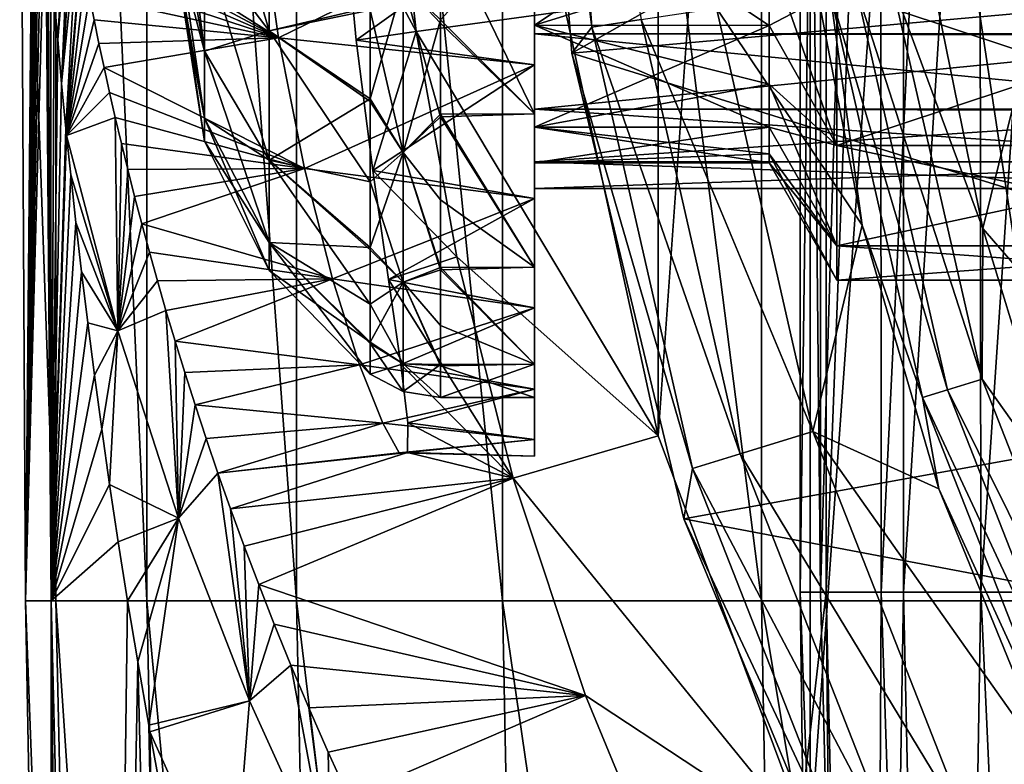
# Model space of a CAD drawing. Header units: metres. Extents: x -62 to 150, y -92 to 92.
# Tile 299 of 656: x -15 to -11, y -5 to -2. Entities that reach past the tile are written whole.
import ezdxf

# ---------------------------------------------------------------- set-up
doc = ezdxf.new("R2010")
doc.units = ezdxf.units.M
doc.layers.add('solid_500615', color=7, linetype='CONTINUOUS')

msp = doc.modelspace()

# ---------------------------------------------------------------- linework, layer by layer
at = {"layer": 'solid_500615'}
for points in [[(-11.825717, -5.398914, -33), (-11.825717, 5.398914, -33), (-10.935655, 7.029237, -33)], [(-10.935655, -7.029237, -33), (-11.825717, -5.398914, -33), (-10.935655, 7.029237, -33)], [(-12.473087, -3.662042, -33), (-12.473087, 3.662042, -33), (-11.825717, 5.398914, -33)], [(-11.825717, -5.398914, -33), (-12.473087, -3.662042, -33), (-11.825717, 5.398914, -33)], [(-15.167284, -4.365465), (-15.192, 0), (-15.061986, 4.287669, -1.791527)], [(-15.037526, -4.365465, 1.979728), (-15.168158, 4.287668), (-15.192, 0)], [(-15.038392, 4.287668, 1.979842), (-15.168158, 4.287668), (-15.037526, -4.365465, 1.979728)], [(-15.12563, 0.152616, -1.418181), (-15.167284, -4.365465), (-15.061986, 4.287669, -1.791527)], [(-15.038392, 4.287668, 1.979842), (-15.037526, -4.365465, 1.979728), (-14.650472, -4.365465, 3.925582)], [(-14.651315, 4.287668, 3.925808), (-15.038392, 4.287668, 1.979842), (-14.650472, -4.365465, 3.925582)], [(-14.651315, 4.287668, 3.925808), (-14.650472, -4.365465, 3.925582), (-14.012744, -4.365465, 5.804268)], [(-14.01355, 4.287668, 5.804603), (-14.651315, 4.287668, 3.925808), (-14.012744, -4.365465, 5.804268)], [(-14.01355, 4.287668, 5.804603), (-14.012744, -4.365465, 5.804268), (-13.135254, -4.365465, 7.583642)], [(-13.136009, 4.287668, 7.584079), (-14.01355, 4.287668, 5.804603), (-13.135254, -4.365465, 7.583642)], [(-13.136009, 4.287668, 7.584079), (-13.135254, -4.365465, 7.583642), (-12.033015, -4.365465, 9.233257)], [(-12.033709, 4.287668, 9.233789), (-13.136009, 4.287668, 7.584079), (-12.033015, -4.365465, 9.233257)], [(-12.033709, 4.287668, 9.233789), (-12.033015, -4.365465, 9.233257), (-10.72489, -4.365465, 10.72489)], [(-10.725507, 4.287668, 10.725507), (-12.033709, 4.287668, 9.233789), (-10.72489, -4.365465, 10.72489)], [(-11.867496, -4.328099), (-11.868361, 4.250968), (-11.757819, 4.250968, 1.616075)], [(-11.781221, -4.328099, -1.428386), (-11.868361, 4.250968), (-11.867496, -4.328099)], [(-11.782944, 4.250968, -1.421354), (-11.868361, 4.250968), (-11.781221, -4.328099, -1.428386)], [(-11.756961, -4.328099, 1.615957), (-11.867496, -4.328099), (-11.757819, 4.250968, 1.616075)], [(-11.782944, 4.250968, -1.421354), (-11.781221, -4.328099, -1.428386), (-11.527919, 4.250968, -2.822249)], [(-11.527919, 4.250968, -2.822249), (-11.781221, -4.328099, -1.428386), (-11.523651, -4.328099, -2.836003)], [(-11.756961, -4.328099, 1.615957), (-11.757819, 4.250968, 1.616075), (-11.42825, 4.250968, 3.202046)], [(-11.427417, -4.328099, 3.201812), (-11.756961, -4.328099, 1.615957), (-11.42825, 4.250968, 3.202046)], [(-11.527919, 4.250968, -2.822249), (-11.523651, -4.328099, -2.836003), (-11.106958, 4.250968, -4.18252)], [(-11.106958, 4.250968, -4.18252), (-11.523651, -4.328099, -2.836003), (-11.098532, -4.328099, -4.202386)], [(-11.427417, -4.328099, 3.201812), (-11.42825, 4.250968, 3.202046), (-10.885796, 4.250968, 4.728368)], [(-10.885001, -4.328099, 4.728023), (-11.427417, -4.328099, 3.201812), (-10.885796, 4.250968, 4.728368)], [(-11.106958, 4.250968, -4.18252), (-11.098532, -4.328099, -4.202386), (-10.526122, 4.250968, -5.482587)], [(-10.526122, 4.250968, -5.482587), (-11.098532, -4.328099, -4.202386), (-10.512043, -4.328099, -5.507668)], [(-12.473087, -3.662042, -33), (-12.866927, -1.854156, -33), (-12.473087, 3.662042, -33)], [(-13, -2.292012, -19.354876), (-13, 2.292012, -19.354876), (-13, 1.453953, -18.816288)], [(-13, -0.434218, -19.538021), (-13, 2.292012, -19.354876), (-13, -2.292012, -19.354876)], [(-13, -2.292012, -24.645124), (-13, -1.453953, -25.183712), (-13, 2.292012, -24.645124)], [(-13, 0.434218, -24.461979), (-13, -2.292012, -24.645124), (-13, 2.292012, -24.645124)], [(-13, -2.292012, -19.354876), (-13, 1.453953, -18.816288), (-13, -1.453953, -18.816288)], [(-13, 0.434218, -24.461979), (-13, -0.434218, -24.461979), (-13, -2.292012, -24.645124)], [(-15.12563, 0.152616, -1.418181), (-15.126403, 0, -1.410248), (-15.167284, -4.365465)], [(-15.037526, -4.365465, 1.979728), (-15.192, 0), (-15.167284, -4.365465)], [(-15.126403, 0, -1.410248), (-15.125581, -0.16001, -1.418683), (-15.167284, -4.365465)], [(-13, 0, -33), (-12.839992, -2.033341, -33), (-9.25, 0, -33)], [(-12.754958, -1.922501, -36.644981), (-12.839992, -2.033341, -33), (-13, 0, -33)], [(-12.754958, -1.922501, -36.644981), (-13, 0, -33), (-12.89903, 0, -36.644981)], [(-9.092575, -1.699134, -33), (-9.25, 0, -33), (-12.839992, -2.033341, -33)], [(-12.544859, -1.890833, -40.296143), (-12.754958, -1.922501, -36.644981), (-12.89903, 0, -36.644981)], [(-15.125581, -0.16001, -1.418683), (-15.123339, -0.319798, -1.441335), (-15.167284, -4.365465)], [(-15.123339, -0.319798, -1.441335), (-15.119548, -0.479274, -1.478881), (-15.167284, -4.365465)], [(-13, -0.434218, -19.538021), (-13, -2.292012, -19.354876), (-13, -2.944387, -20.107758)], [(-13, -1.25, -19.834936), (-13, -0.434218, -19.538021), (-13, -2.944387, -20.107758)], [(-13, -0.434218, -24.461979), (-13, -1.25, -24.165064), (-13, -2.292012, -24.645124)], [(-15.119548, -0.479274, -1.478881), (-15.114468, -0.638919, -1.527625), (-15.167284, -4.365465)], [(-15.114468, -0.638919, -1.527625), (-15.108062, -0.79881, -1.586877), (-15.167284, -4.365465)], [(-15.108062, -0.79881, -1.586877), (-15.100543, -0.959557, -1.653539), (-15.167284, -4.365465)], [(-15.100543, -0.959557, -1.653539), (-15.091841, -1.121353, -1.727328), (-15.167284, -4.365465)], [(-14.405404, -1.000241, -24.190222), (-14.129849, -1.229268, -24.691723), (-14.129849, -1.93782, -24.236364)], [(-14.405404, -1.000241, -24.190222), (-14.129849, -1.93782, -24.236364), (-14.405404, -1.576781, -23.819702)], [(-13.817401, -1.35636, -25.496111), (-13.607924, -0.973258, -30.20178), (-13.503821, -1.941556, -30.20178)], [(-13.607924, -0.973258, -30.20178), (-12.866927, -1.854156, -33), (-13.503821, -1.941556, -30.20178)], [(-15.091841, -1.121353, -1.727328), (-15.082032, -1.285124, -1.806679), (-15.167284, -4.365465)], [(-15.045131, -1.796673, -2.076949), (-14.990299, -1.244253, -2.913102), (-15.030039, -1.976648, -2.177351)], [(-15.030039, -1.976648, -2.177351), (-14.990299, -1.244253, -2.913102), (-14.976831, -1.330628, -3.030587)], [(-14.405404, -1.576781, -20.180298), (-14.129849, -1.93782, -19.763636), (-14.129849, -1.229268, -19.308277)], [(-14.129849, -1.229268, -19.308277), (-14.129849, -1.93782, -19.763636), (-13.7, -1.837619, -19.139378)], [(-14.129849, -1.93782, -24.236364), (-14.129849, -1.229268, -24.691723), (-13.7, -1.850887, -24.852055)], [(-13, -1.915027, -20.392967), (-13, -1.25, -19.834936), (-13, -2.944387, -20.107758)], [(-13, -1.25, -24.165064), (-13, -2.944387, -23.892242), (-13, -2.292012, -24.645124)], [(-13, -1.25, -24.165064), (-13, -1.915027, -23.607033), (-13, -2.944387, -23.892242)], [(-12, -1.915111, -23.60697), (-13, -1.915027, -23.607033), (-13, -1.25, -24.165064)], [(-12, -1.606969, -23.915112), (-12, -1.915111, -23.60697), (-13, -1.25, -24.165064)], [(-12, -1.25, -19.834936), (-13, -1.25, -19.834936), (-13, -1.915027, -20.392967)], [(-12, -1.606969, -20.084888), (-12, -1.25, -19.834936), (-13, -1.915027, -20.392967)], [(-15.082032, -1.285124, -1.806679), (-15.05819, -4.365467, -1.815877), (-15.167284, -4.365465)], [(-15.082032, -1.285124, -1.806679), (-15.07102, -1.451503, -1.891614), (-15.05819, -4.365467, -1.815877)], [(-14.405404, -2.025579, -23.301762), (-14.5, -1.496597, -23.000044), (-14.5, -1.27269, -23.272869)], [(-14.405404, -1.576781, -23.819702), (-14.405404, -2.025579, -23.301762), (-14.5, -1.27269, -23.272869)], [(-15.030039, -1.976648, -2.177351), (-14.976831, -1.330628, -3.030587), (-15.013371, -2.162274, -2.282835)], [(-15.013371, -2.162274, -2.282835), (-14.976831, -1.330628, -3.030587), (-14.96245, -1.418997, -3.152277)], [(-14.178904, -1.343857, -18.499065), (-14.090431, -1.968402, -18.808151), (-14.96245, -1.418997, -3.152277)], [(-13, -1.434074, -18.535595), (-14.090431, -1.968402, -18.808151), (-14.178904, -1.343857, -18.499065)], [(-13.758726, -1.978517, -25.185589), (-13.817401, -1.35636, -25.496111), (-13.503821, -1.941556, -30.20178)], [(-13, -1.434074, -25.464405), (-13.817401, -1.35636, -25.496111), (-13.758726, -1.978517, -25.185589)], [(-15.013371, -2.162274, -2.282835), (-14.96245, -1.418997, -3.152277), (-14.947123, -1.509303, -3.278162)], [(-14.090431, -1.968402, -18.808151), (-14.947123, -1.509303, -3.278162), (-14.96245, -1.418997, -3.152277)], [(-15.07102, -1.451503, -1.891614), (-15.058757, -1.621828, -1.981687), (-15.05819, -4.365467, -1.815877)], [(-13, -2.082751, -18.881601), (-14.090431, -1.968402, -18.808151), (-13, -1.434074, -18.535595)], [(-13, -1.434074, -25.464405), (-13.758726, -1.978517, -25.185589), (-13, -2.082751, -25.118399)], [(-13.558114, -1.737171, -18.991133), (-13.4, -1.891666, -19.055243), (-13.4, -1.451622, -18.815224)], [(-13.558114, -1.737171, -25.008867), (-13.4, -1.466389, -25.178003), (-13.4, -1.905324, -24.93594)], [(-13.4, -1.451622, -18.815224), (-13.4, -1.891666, -19.055243), (-13, -1.453953, -18.816288)], [(-13.4, -1.891666, -19.055243), (-13, -2.292012, -19.354876), (-13, -1.453953, -18.816288)], [(-13.4, -1.466389, -25.178003), (-13, -1.453953, -25.183712), (-13, -2.292012, -24.645124)], [(-13.4, -1.905324, -24.93594), (-13.4, -1.466389, -25.178003), (-13, -2.292012, -24.645124)], [(-13, -1.434074, -18.535595), (-13, -1.542936, -19.876331), (-13, -1.951084, -20.244598)], [(-13, -2.082751, -18.881601), (-13, -1.434074, -18.535595), (-13, -1.951084, -20.244598)], [(-13, -1.434074, -25.464405), (-13, -2.082751, -25.118399), (-13, -1.542936, -24.123669)], [(-15.013371, -2.162274, -2.282835), (-14.947123, -1.509303, -3.278162), (-14.995012, -2.353744, -2.393371)], [(-14.995012, -2.353744, -2.393371), (-14.947123, -1.509303, -3.278162), (-14.930802, -1.601695, -3.408133)], [(-14.090431, -1.968402, -18.808151), (-14.930802, -1.601695, -3.408133), (-14.947123, -1.509303, -3.278162)], [(-14.405404, -2.025579, -23.301762), (-14.5, -1.662988, -22.688745), (-14.5, -1.496597, -23.000044)], [(-14.405404, -2.025579, -20.698238), (-14.5, -1.496597, -20.999956), (-14.5, -1.662988, -21.311255)], [(-14.405404, -2.025579, -20.698238), (-14.405404, -1.576781, -20.180298), (-14.5, -1.496597, -20.999956)], [(-13, -1.542936, -24.123669), (-9.808177, -1.949271, -23.758011), (-9.881248, -1.536537, -24.127964)], [(-13, -1.542936, -19.876331), (-9.881015, -1.538032, -19.873425), (-9.806723, -1.956576, -20.250284)], [(-13, -1.951084, -20.244598), (-13, -1.542936, -19.876331), (-9.806723, -1.956576, -20.250284)], [(-13, -1.542936, -24.123669), (-13, -1.951084, -23.755402), (-9.808177, -1.949271, -23.758011)], [(-13, -2.082751, -25.118399), (-13, -1.951084, -23.755402), (-13, -1.542936, -24.123669)], [(-14.405404, -2.025579, -20.698238), (-14.129849, -1.93782, -19.763636), (-14.405404, -1.576781, -20.180298)], [(-14.405404, -1.576781, -23.819702), (-14.129849, -1.93782, -24.236364), (-14.129849, -2.489382, -23.599829)], [(-14.405404, -1.576781, -23.819702), (-14.129849, -2.489382, -23.599829), (-14.405404, -2.025579, -23.301762)], [(-15.058757, -1.621828, -1.981687), (-15.045131, -1.796673, -2.076949), (-15.05819, -4.365467, -1.815877)], [(-14.995012, -2.353744, -2.393371), (-14.930802, -1.601695, -3.408133), (-14.991949, -2.384551, -2.41129)], [(-14.991949, -2.384551, -2.41129), (-14.930802, -1.601695, -3.408133), (-14.913451, -1.696129, -3.542213)], [(-14.090431, -1.968402, -18.808151), (-14.913451, -1.696129, -3.542213), (-14.930802, -1.601695, -3.408133)], [(-12, -1.915111, -20.39303), (-12, -1.606969, -20.084888), (-13, -1.915027, -20.392967)], [(-11.711325, -1.763356, -19.572948), (-12, -1.606969, -20.084888), (-12, -1.915111, -20.39303)], [(-11.711325, -2.427051, -23.763355), (-12, -1.915111, -23.60697), (-12, -1.606969, -23.915112)], [(-11.711325, -1.763356, -24.427052), (-11.711325, -2.427051, -23.763355), (-12, -1.606969, -23.915112)], [(-14.405404, -2.310278, -22.678358), (-14.5, -1.765427, -22.351034), (-14.5, -1.662988, -22.688745)], [(-14.405404, -2.025579, -23.301762), (-14.405404, -2.310278, -22.678358), (-14.5, -1.662988, -22.688745)], [(-14.405404, -2.310278, -21.321642), (-14.5, -1.662988, -21.311255), (-14.5, -1.765427, -21.648966)], [(-14.405404, -2.310278, -21.321642), (-14.405404, -2.025579, -20.698238), (-14.5, -1.662988, -21.311255)], [(-14.991949, -2.384551, -2.41129), (-14.913451, -1.696129, -3.542213), (-14.89502, -1.792682, -3.680326)], [(-14.090431, -1.968402, -18.808151), (-14.89502, -1.792682, -3.680326), (-14.913451, -1.696129, -3.542213)], [(-8.62553, -3.340835, -33), (-9.092575, -1.699134, -33), (-12.839992, -2.033341, -33)], [(-13.558114, -1.737171, -18.991133), (-13.7, -1.837619, -19.139378), (-13.7, -2.227413, -19.431219)], [(-13.558114, -1.737171, -18.991133), (-13.7, -2.227413, -19.431219), (-13.558114, -2.456731, -19.54327)], [(-13.558114, -2.456731, -24.45673), (-13.7, -1.850887, -24.852055), (-13.558114, -1.737171, -25.008867)], [(-13.558114, -1.737171, -18.991133), (-13.558114, -2.456731, -19.54327), (-13.4, -1.891666, -19.055243)], [(-13.558114, -1.737171, -25.008867), (-13.4, -1.905324, -24.93594), (-13.4, -2.305091, -24.633734)], [(-13.558114, -2.456731, -24.45673), (-13.558114, -1.737171, -25.008867), (-13.4, -2.305091, -24.633734)], [(-12.224833, -1.842597, -43.939133), (-11.800281, -1.747006, -47.566944), (-11.603678, -2.76646, -47.566944)], [(-11.741308, -1.769718, -47.736504), (-11.603678, -2.76646, -47.566944), (-11.800281, -1.747006, -47.566944)], [(-11.741308, -1.769718, -47.736504), (-11.631192, -1.75312, -47.876362), (-11.239992, -3.467078, -47.876362)], [(-11.631192, -1.75312, -47.876362), (-11.479464, -1.730251, -47.968102), (-11.093368, -3.421851, -47.968102)], [(-11.239992, -3.467078, -47.876362), (-11.631192, -1.75312, -47.876362), (-11.093368, -3.421851, -47.968102)], [(-11.479464, -1.730251, -47.968102), (-11.298035, -1.752027, -48), (-11.089764, -2.780443, -48)], [(-11.093368, -3.421851, -47.968102), (-11.479464, -1.730251, -47.968102), (-11.089764, -2.780443, -48)], [(-11.089764, -2.780443, -48), (-11.298035, -1.752027, -48), (-10.85002, -1.810227, -48)], [(-15.045131, -1.796673, -2.076949), (-15.030039, -1.976648, -2.177351), (-15.05819, -4.365467, -1.815877)], [(-14.991949, -2.384551, -2.41129), (-14.89502, -1.792682, -3.680326), (-14.875465, -1.891376, -3.822436)], [(-14.090431, -1.968402, -18.808151), (-14.875465, -1.891376, -3.822436), (-14.89502, -1.792682, -3.680326)], [(-14.405404, -2.407811, -22), (-14.5, -1.8, -22), (-14.5, -1.765427, -22.351034)], [(-14.405404, -2.310278, -21.321642), (-14.5, -1.765427, -21.648966), (-14.5, -1.8, -22)], [(-14.405404, -2.310278, -22.678358), (-14.405404, -2.407811, -22), (-14.5, -1.765427, -22.351034)], [(-14.405404, -2.407811, -22), (-14.405404, -2.310278, -21.321642), (-14.5, -1.8, -22)], [(-11.711325, -2.427051, -20.236645), (-11.711325, -1.763356, -19.572948), (-12, -1.915111, -20.39303)], [(-11.346405, -3.499902, -47.736504), (-11.603678, -2.76646, -47.566944), (-11.741308, -1.769718, -47.736504)], [(-11.346405, -3.499902, -47.736504), (-11.741308, -1.769718, -47.736504), (-11.239992, -3.467078, -47.876362)], [(-9.716506, -1.763356, -19.572948), (-11.711325, -1.763356, -19.572948), (-11.711325, -2.427051, -20.236645)], [(-9.716506, -2.427051, -20.236645), (-9.716506, -1.763356, -19.572948), (-11.711325, -2.427051, -20.236645)], [(-9.716506, -2.427051, -23.763355), (-11.711325, -2.427051, -23.763355), (-11.711325, -1.763356, -24.427052)], [(-9.716506, -1.763356, -24.427052), (-9.716506, -2.427051, -23.763355), (-11.711325, -1.763356, -24.427052)], [(-14.129849, -1.93782, -19.763636), (-13.7, -2.227413, -19.431219), (-13.7, -1.837619, -19.139378)], [(-12.544859, -1.890833, -40.296143), (-12.224833, -1.842597, -43.939133), (-11.813667, -3.644034, -43.939133)], [(-11.813667, -3.644034, -43.939133), (-12.224833, -1.842597, -43.939133), (-11.603678, -2.76646, -47.566944)], [(-11.089764, -2.780443, -48), (-10.85002, -1.810227, -48), (-10.40414, -3.571187, -48)], [(-14.129849, -1.93782, -24.236364), (-13.7, -1.850887, -24.852055), (-13.7, -2.239231, -24.558485)], [(-13.558114, -2.456731, -24.45673), (-13.7, -2.239231, -24.558485), (-13.7, -1.850887, -24.852055)], [(-13.503821, -1.941556, -30.20178), (-12.866927, -1.854156, -33), (-12.473087, -3.662042, -33)], [(-14.991949, -2.384551, -2.41129), (-14.875465, -1.891376, -3.822436), (-14.854739, -1.992204, -3.968545)], [(-14.090431, -1.968402, -18.808151), (-14.854739, -1.992204, -3.968545), (-14.875465, -1.891376, -3.822436)], [(-13.558114, -2.456731, -19.54327), (-13.4, -2.292925, -19.355667), (-13.4, -1.891666, -19.055243)], [(-13.4, -1.891666, -19.055243), (-13.4, -2.292925, -19.355667), (-13, -2.292012, -19.354876)], [(-13.4, -2.305091, -24.633734), (-13.4, -1.905324, -24.93594), (-13, -2.292012, -24.645124)], [(-13, -1.915027, -20.392967), (-13, -2.944387, -20.107758), (-13, -3.358225, -21.013937)], [(-13, -2.349245, -21.145056), (-13, -1.915027, -20.392967), (-13, -3.358225, -21.013937)], [(-13, -1.915027, -23.607033), (-13, -3.358225, -22.986063), (-13, -2.944387, -23.892242)], [(-13, -1.915027, -23.607033), (-13, -2.349245, -22.854944), (-13, -3.358225, -22.986063)], [(-12, -2.349231, -22.855051), (-13, -2.349245, -22.854944), (-13, -1.915027, -23.607033)], [(-12, -2.165064, -23.25), (-12, -2.349231, -22.855051), (-13, -1.915027, -23.607033)], [(-12, -1.915111, -23.60697), (-12, -2.165064, -23.25), (-13, -1.915027, -23.607033)], [(-12, -1.915111, -20.39303), (-13, -1.915027, -20.392967), (-13, -2.349245, -21.145056)], [(-12, -2.165064, -20.75), (-12, -1.915111, -20.39303), (-13, -2.349245, -21.145056)], [(-12.754958, -1.922501, -36.644981), (-12.325962, -3.802056, -36.644981), (-12.839992, -2.033341, -33)], [(-12.544859, -1.890833, -40.296143), (-12.12293, -3.739429, -40.296143), (-12.754958, -1.922501, -36.644981)], [(-12.12293, -3.739429, -40.296143), (-12.325962, -3.802056, -36.644981), (-12.754958, -1.922501, -36.644981)], [(-12.544859, -1.890833, -40.296143), (-11.813667, -3.644034, -43.939133), (-12.12293, -3.739429, -40.296143)], [(-11.711325, -2.427051, -20.236645), (-12, -1.915111, -20.39303), (-12, -2.165064, -20.75)], [(-11.711325, -2.427051, -23.763355), (-12, -2.165064, -23.25), (-12, -1.915111, -23.60697)], [(-14.090431, -1.968402, -18.808151), (-14.832787, -2.095243, -4.118592), (-14.854739, -1.992204, -3.968545)], [(-14.090431, -1.968402, -18.808151), (-13.978523, -2.524957, -19.22744), (-14.832787, -2.095243, -4.118592)], [(-14.405404, -2.025579, -20.698238), (-14.129849, -2.489382, -20.400171), (-14.129849, -1.93782, -19.763636)], [(-14.129849, -1.93782, -19.763636), (-14.129849, -2.489382, -20.400171), (-13.7, -2.227413, -19.431219)], [(-14.129849, -1.93782, -24.236364), (-13.7, -2.239231, -24.558485), (-13.7, -2.581744, -24.212374)], [(-14.129849, -2.489382, -23.599829), (-14.129849, -1.93782, -24.236364), (-13.7, -2.581744, -24.212374)], [(-13, -2.082751, -18.881601), (-13.978523, -2.524957, -19.22744), (-14.090431, -1.968402, -18.808151)], [(-13.688503, -2.532966, -24.765245), (-13.758726, -1.978517, -25.185589), (-13.503821, -1.941556, -30.20178)], [(-13.688503, -2.532966, -24.765245), (-13.503821, -1.941556, -30.20178), (-13.330906, -2.899961, -30.20178)], [(-13.503821, -1.941556, -30.20178), (-12.473087, -3.662042, -33), (-13.330906, -2.899961, -30.20178)], [(-13, -1.951084, -23.755402), (-9.7386, -2.27149, -23.31566), (-9.808177, -1.949271, -23.758011)], [(-13, -2.272404, -20.686857), (-13, -1.951084, -20.244598), (-9.806723, -1.956576, -20.250284)], [(-13, -1.951084, -23.755402), (-13, -2.272404, -23.313143), (-9.7386, -2.27149, -23.31566)], [(-13, -2.082751, -18.881601), (-13, -1.951084, -20.244598), (-13, -2.272404, -20.686857)], [(-13, -2.082751, -25.118399), (-13, -2.272404, -23.313143), (-13, -1.951084, -23.755402)], [(-13, -2.272404, -20.686857), (-9.806723, -1.956576, -20.250284), (-9.737179, -2.277575, -20.694538)], [(-15.030039, -1.976648, -2.177351), (-15.013371, -2.162274, -2.282835), (-15.05819, -4.365467, -1.815877)], [(-14.991949, -2.384551, -2.41129), (-14.854739, -1.992204, -3.968545), (-14.832787, -2.095243, -4.118592)], [(-13, -2.082751, -25.118399), (-13.758726, -1.978517, -25.185589), (-13.688503, -2.532966, -24.765245)], [(-14.405404, -2.310278, -21.321642), (-14.129849, -2.489382, -20.400171), (-14.405404, -2.025579, -20.698238)], [(-14.405404, -2.025579, -23.301762), (-14.129849, -2.489382, -23.599829), (-14.129849, -2.839268, -22.833685)], [(-14.405404, -2.025579, -23.301762), (-14.129849, -2.839268, -22.833685), (-14.405404, -2.310278, -22.678358)], [(-8.62553, -3.340835, -33), (-12.839992, -2.033341, -33), (-12.363877, -4.016718, -33)], [(-12.325962, -3.802056, -36.644981), (-12.363877, -4.016718, -33), (-12.839992, -2.033341, -33)], [(-14.991949, -2.384551, -2.41129), (-14.832787, -2.095243, -4.118592), (-14.809563, -2.200448, -4.27259)], [(-13.978523, -2.524957, -19.22744), (-14.809563, -2.200448, -4.27259), (-14.832787, -2.095243, -4.118592)], [(-13, -2.65239, -19.34955), (-13.978523, -2.524957, -19.22744), (-13, -2.082751, -18.881601)], [(-13, -2.082751, -25.118399), (-13.688503, -2.532966, -24.765245), (-13, -2.65239, -24.65045)], [(-13, -2.082751, -18.881601), (-13, -2.272404, -20.686857), (-13, -2.496523, -21.188831)], [(-13, -2.082751, -18.881601), (-13, -2.496523, -21.188831), (-13, -2.610259, -21.726669)], [(-13, -2.65239, -19.34955), (-13, -2.082751, -18.881601), (-13, -2.610259, -21.726669)], [(-13, -2.082751, -25.118399), (-13, -2.65239, -24.65045), (-13, -2.272404, -23.313143)], [(-15.013371, -2.162274, -2.282835), (-14.995012, -2.353744, -2.393371), (-15.05819, -4.365467, -1.815877)], [(-12, -2.349231, -21.144949), (-12, -2.165064, -20.75), (-13, -2.349245, -21.145056)], [(-11.711325, -2.427051, -20.236645), (-12, -2.165064, -20.75), (-12, -2.349231, -21.144949)], [(-11.711325, -2.853169, -22.927052), (-12, -2.349231, -22.855051), (-12, -2.165064, -23.25)], [(-11.711325, -2.427051, -23.763355), (-11.711325, -2.853169, -22.927052), (-12, -2.165064, -23.25)], [(-14.991949, -2.384551, -2.41129), (-14.809563, -2.200448, -4.27259), (-14.785006, -2.307888, -4.430504)], [(-13.978523, -2.524957, -19.22744), (-14.785006, -2.307888, -4.430504), (-14.809563, -2.200448, -4.27259)], [(-14.129849, -2.489382, -20.400171), (-13.7, -2.861541, -20.163813), (-13.7, -2.227413, -19.431219)], [(-13.558114, -2.456731, -19.54327), (-13.7, -2.227413, -19.431219), (-13.7, -2.861541, -20.163813)], [(-13.558114, -2.456731, -24.45673), (-13.7, -2.581744, -24.212374), (-13.7, -2.239231, -24.558485)], [(-13.558114, -2.456731, -19.54327), (-13.4, -2.945704, -20.109808), (-13.4, -2.292925, -19.355667)], [(-13.558114, -2.456731, -24.45673), (-13.4, -2.305091, -24.633734), (-13.4, -2.657677, -24.277445)], [(-13.4, -2.292925, -19.355667), (-13, -2.944387, -20.107758), (-13, -2.292012, -19.354876)], [(-13.4, -2.305091, -24.633734), (-13, -2.292012, -24.645124), (-13, -2.944387, -23.892242)], [(-13.4, -2.292925, -19.355667), (-13.4, -2.945704, -20.109808), (-13, -2.944387, -20.107758)], [(-13.4, -2.657677, -24.277445), (-13.4, -2.305091, -24.633734), (-13, -2.944387, -23.892242)], [(-13, -2.272404, -23.313143), (-9.683925, -2.494313, -22.81558), (-9.7386, -2.27149, -23.31566)], [(-13, -2.496523, -21.188831), (-13, -2.272404, -20.686857), (-9.737179, -2.277575, -20.694538)], [(-13, -2.272404, -23.313143), (-13, -2.496523, -22.811169), (-9.683925, -2.494313, -22.81558)], [(-13, -2.65239, -24.65045), (-13, -2.496523, -22.811169), (-13, -2.272404, -23.313143)], [(-13, -2.496523, -21.188831), (-9.737179, -2.277575, -20.694538), (-9.683019, -2.49783, -21.1952)], [(-14.774418, -3.215654, -3.603021), (-14.991949, -2.384551, -2.41129), (-14.785006, -2.307888, -4.430504)], [(-13.978523, -2.524957, -19.22744), (-14.759077, -2.417492, -4.592235), (-14.785006, -2.307888, -4.430504)], [(-14.774418, -3.215654, -3.603021), (-14.785006, -2.307888, -4.430504), (-14.759077, -2.417492, -4.592235)], [(-14.405404, -2.310278, -22.678358), (-14.129849, -2.959133, -22), (-14.405404, -2.407811, -22)], [(-14.405404, -2.310278, -22.678358), (-14.129849, -2.839268, -22.833685), (-14.129849, -2.959133, -22)], [(-14.405404, -2.310278, -21.321642), (-14.129849, -2.839268, -21.166315), (-14.129849, -2.489382, -20.400171)], [(-14.405404, -2.407811, -22), (-14.129849, -2.839268, -21.166315), (-14.405404, -2.310278, -21.321642)], [(-14.995012, -2.353744, -2.393371), (-14.991949, -2.384551, -2.41129), (-15.05819, -4.365467, -1.815877)], [(-14.991949, -2.384551, -2.41129), (-14.974853, -2.551321, -2.508833), (-15.05819, -4.365467, -1.815877)], [(-14.774418, -3.215654, -3.603021), (-14.974853, -2.551321, -2.508833), (-14.991949, -2.384551, -2.41129)], [(-12, -2.349231, -21.144949), (-13, -2.349245, -21.145056), (-13, -2.5, -22)], [(-12, -2.462019, -21.56588), (-12, -2.349231, -21.144949), (-13, -2.5, -22)], [(-12, -2.349231, -22.855051), (-12, -2.462019, -22.43412), (-13, -2.349245, -22.854944)], [(-13, -2.349245, -21.145056), (-13, -3.358225, -21.013937), (-13, -3.5, -22)], [(-13, -2.349245, -21.145056), (-13, -3.5, -22), (-13, -2.5, -22)], [(-13, -2.349245, -22.854944), (-13, -2.5, -22), (-13, -3.358225, -22.986063)], [(-12, -2.5, -22), (-13, -2.5, -22), (-13, -2.349245, -22.854944)], [(-12, -2.462019, -22.43412), (-12, -2.5, -22), (-13, -2.349245, -22.854944)], [(-11.711325, -2.853169, -21.072948), (-12, -2.349231, -21.144949), (-12, -2.462019, -21.56588)], [(-11.711325, -2.853169, -21.072948), (-11.711325, -2.427051, -20.236645), (-12, -2.349231, -21.144949)], [(-11.711325, -2.853169, -22.927052), (-12, -2.462019, -22.43412), (-12, -2.349231, -22.855051)], [(-14.774418, -3.215654, -3.603021), (-14.759077, -2.417492, -4.592235), (-14.731692, -2.529386, -4.757954)], [(-13.978523, -2.524957, -19.22744), (-14.731692, -2.529386, -4.757954), (-14.759077, -2.417492, -4.592235)], [(-14.405404, -2.407811, -22), (-14.129849, -2.959133, -22), (-14.129849, -2.839268, -21.166315)], [(-9.716506, -2.427051, -20.236645), (-11.711325, -2.427051, -20.236645), (-11.711325, -2.853169, -21.072948)], [(-9.716506, -2.853169, -21.072948), (-9.716506, -2.427051, -20.236645), (-11.711325, -2.853169, -21.072948)], [(-9.716506, -2.853169, -22.927052), (-11.711325, -2.853169, -22.927052), (-11.711325, -2.427051, -23.763355)], [(-9.716506, -2.427051, -23.763355), (-9.716506, -2.853169, -22.927052), (-11.711325, -2.427051, -23.763355)], [(-13.558114, -2.456731, -19.54327), (-13.7, -2.861541, -20.163813), (-13.558114, -3.008868, -20.262829)], [(-13.558114, -3.008868, -23.737171), (-13.7, -2.581744, -24.212374), (-13.558114, -2.456731, -24.45673)], [(-13.558114, -2.456731, -19.54327), (-13.558114, -3.008868, -20.262829), (-13.4, -2.945704, -20.109808)], [(-13.558114, -2.456731, -24.45673), (-13.4, -2.657677, -24.277445), (-13.4, -2.955675, -23.874563)], [(-13.558114, -3.008868, -23.737171), (-13.558114, -2.456731, -24.45673), (-13.4, -2.955675, -23.874563)], [(-12, -2.5, -22), (-12, -2.462019, -21.56588), (-13, -2.5, -22)], [(-11.711325, -2.853169, -21.072948), (-12, -2.462019, -21.56588), (-12, -2.5, -22)], [(-12, -2.462019, -22.43412), (-11.711325, -3, -22), (-12, -2.5, -22)], [(-11.711325, -2.853169, -22.927052), (-11.711325, -3, -22), (-12, -2.462019, -22.43412)], [(-14.129849, -2.489382, -20.400171), (-14.129849, -2.839268, -21.166315), (-13.7, -2.861541, -20.163813)], [(-14.129849, -2.489382, -23.599829), (-13.7, -2.871227, -23.821005), (-13.7, -3.101894, -23.392212)], [(-14.129849, -2.839268, -22.833685), (-14.129849, -2.489382, -23.599829), (-13.7, -3.101894, -23.392212)], [(-14.129849, -2.489382, -23.599829), (-13.7, -2.581744, -24.212374), (-13.7, -2.871227, -23.821005)], [(-13, -2.496523, -22.811169), (-9.653336, -2.610193, -22.278622), (-9.683925, -2.494313, -22.81558)], [(-13, -2.610259, -21.726669), (-13, -2.496523, -21.188831), (-9.683019, -2.49783, -21.1952)], [(-13, -2.496523, -22.811169), (-13, -2.610259, -22.273331), (-9.653336, -2.610193, -22.278622)], [(-13, -2.65239, -24.65045), (-13, -2.610259, -22.273331), (-13, -2.496523, -22.811169)], [(-13, -2.610259, -21.726669), (-9.683019, -2.49783, -21.1952), (-9.653025, -2.611345, -21.732422)], [(-13, -2.5, -22), (-13, -3.5, -22), (-13, -3.358225, -22.986063)], [(-11.711325, -3, -22), (-11.711325, -2.853169, -21.072948), (-12, -2.5, -22)], [(-14.974853, -2.551321, -2.508833), (-14.952768, -2.755047, -2.629179), (-15.05819, -4.365467, -1.815877)], [(-14.774418, -3.215654, -3.603021), (-14.952768, -2.755047, -2.629179), (-14.974853, -2.551321, -2.508833)], [(-14.774418, -3.215654, -3.603021), (-14.731692, -2.529386, -4.757954), (-14.702756, -2.643721, -4.927787)], [(-13.978523, -2.524957, -19.22744), (-14.702756, -2.643721, -4.927787), (-14.731692, -2.529386, -4.757954)], [(-13.978523, -2.524957, -19.22744), (-14.672229, -2.760388, -5.101651), (-14.702756, -2.643721, -4.927787)], [(-13.978523, -2.524957, -19.22744), (-13.859135, -2.99445, -19.742619), (-14.672229, -2.760388, -5.101651)], [(-13, -2.65239, -19.34955), (-13.859135, -2.99445, -19.742619), (-13.978523, -2.524957, -19.22744)], [(-13.621854, -2.997267, -24.253639), (-13.688503, -2.532966, -24.765245), (-13.330906, -2.899961, -30.20178)], [(-13, -2.65239, -24.65045), (-13.688503, -2.532966, -24.765245), (-13.621854, -2.997267, -24.253639)], [(-13.558114, -3.008868, -23.737171), (-13.7, -2.871227, -23.821005), (-13.7, -2.581744, -24.212374)], [(-13, -2.610259, -22.273331), (-9.653025, -2.611345, -21.732422), (-9.653336, -2.610193, -22.278622)], [(-13, -2.610259, -22.273331), (-13, -2.610259, -21.726669), (-9.653025, -2.611345, -21.732422)], [(-13, -2.65239, -24.65045), (-13, -2.610259, -21.726669), (-13, -2.610259, -22.273331)], [(-13, -2.65239, -24.65045), (-13, -2.65239, -19.34955), (-13, -2.610259, -21.726669)], [(-14.774418, -3.215654, -3.603021), (-14.702756, -2.643721, -4.927787), (-14.672229, -2.760388, -5.101651)], [(-13, -3.117292, -19.91655), (-13.859135, -2.99445, -19.742619), (-13, -2.65239, -19.34955)], [(-13, -2.65239, -24.65045), (-13.621854, -2.997267, -24.253639), (-13, -3.117292, -24.08345)], [(-13.4, -2.955675, -23.874563), (-13.4, -2.657677, -24.277445), (-13, -2.944387, -23.892242)], [(-13, -3.117292, -24.08345), (-13, -3.117292, -19.91655), (-13, -2.65239, -19.34955)], [(-13, -2.65239, -24.65045), (-13, -3.117292, -24.08345), (-13, -2.65239, -19.34955)], [(-14.952768, -2.755047, -2.629179), (-14.928637, -2.96513, -2.754332), (-15.05819, -4.365467, -1.815877)], [(-14.774418, -3.215654, -3.603021), (-14.928637, -2.96513, -2.754332), (-14.952768, -2.755047, -2.629179)], [(-14.774418, -3.215654, -3.603021), (-14.672229, -2.760388, -5.101651), (-14.639839, -2.880155, -5.280576)], [(-13.859135, -2.99445, -19.742619), (-14.639839, -2.880155, -5.280576), (-14.672229, -2.760388, -5.101651)], [(-11.813667, -3.644034, -43.939133), (-11.603678, -2.76646, -47.566944), (-11.277367, -3.888399, -47.566944)], [(-11.346405, -3.499902, -47.736504), (-11.277367, -3.888399, -47.566944), (-11.603678, -2.76646, -47.566944)], [(-11.093368, -3.421851, -47.968102), (-11.089764, -2.780443, -48), (-10.741825, -3.915124, -48)], [(-10.741825, -3.915124, -48), (-11.089764, -2.780443, -48), (-10.40414, -3.571187, -48)], [(-14.129849, -2.839268, -21.166315), (-13.7, -3.263279, -21.04553), (-13.7, -2.861541, -20.163813)], [(-14.129849, -2.839268, -21.166315), (-14.129849, -2.959133, -22), (-13.7, -3.263279, -21.04553)], [(-14.129849, -2.839268, -22.833685), (-13.7, -3.4, -22), (-14.129849, -2.959133, -22)], [(-14.129849, -2.839268, -22.833685), (-13.7, -3.268937, -22.934908), (-13.7, -3.4, -22)], [(-14.129849, -2.839268, -22.833685), (-13.7, -3.101894, -23.392212), (-13.7, -3.268937, -22.934908)], [(-14.774418, -3.215654, -3.603021), (-14.639839, -2.880155, -5.280576), (-14.605521, -3.002936, -5.4645)], [(-13.859135, -2.99445, -19.742619), (-14.605521, -3.002936, -5.4645), (-14.639839, -2.880155, -5.280576)], [(-13.558114, -3.008868, -20.262829), (-13.7, -2.861541, -20.163813), (-13.7, -3.263279, -21.04553)], [(-13.558114, -3.008868, -23.737171), (-13.7, -3.101894, -23.392212), (-13.7, -2.871227, -23.821005)], [(-9.716506, -2.853169, -21.072948), (-11.711325, -2.853169, -21.072948), (-11.711325, -3, -22)], [(-9.716506, -3, -22), (-9.716506, -2.853169, -21.072948), (-11.711325, -3, -22)], [(-11.711325, -2.853169, -22.927052), (-9.716506, -3, -22), (-11.711325, -3, -22)], [(-9.716506, -2.853169, -22.927052), (-9.716506, -3, -22), (-11.711325, -2.853169, -22.927052)], [(-13.621854, -2.997267, -24.253639), (-13.330906, -2.899961, -30.20178), (-13.090059, -3.843588, -30.20178)], [(-13.330906, -2.899961, -30.20178), (-12.473087, -3.662042, -33), (-13.090059, -3.843588, -30.20178)], [(-14.928637, -2.96513, -2.754332), (-14.902323, -3.181603, -2.884256), (-15.05819, -4.365467, -1.815877)], [(-14.774418, -3.215654, -3.603021), (-14.902323, -3.181603, -2.884256), (-14.928637, -2.96513, -2.754332)], [(-14.129849, -2.959133, -22), (-13.7, -3.4, -22), (-13.7, -3.263279, -21.04553)], [(-13.558114, -3.008868, -20.262829), (-13.4, -3.359258, -21.017458), (-13.4, -2.945704, -20.109808)], [(-13.558114, -3.008868, -23.737171), (-13.4, -2.955675, -23.874563), (-13.4, -3.193126, -23.433159)], [(-13.4, -2.945704, -20.109808), (-13, -3.358225, -21.013937), (-13, -2.944387, -20.107758)], [(-13.4, -2.955675, -23.874563), (-13, -2.944387, -23.892242), (-13, -3.358225, -22.986063)], [(-13.4, -2.945704, -20.109808), (-13.4, -3.359258, -21.017458), (-13, -3.358225, -21.013937)], [(-13.4, -3.193126, -23.433159), (-13.4, -2.955675, -23.874563), (-13, -3.358225, -22.986063)], [(-14.774418, -3.215654, -3.603021), (-14.605521, -3.002936, -5.4645), (-14.569075, -3.129113, -5.65396)], [(-13.859135, -2.99445, -19.742619), (-14.569075, -3.129113, -5.65396), (-14.605521, -3.002936, -5.4645)], [(-13.859135, -2.99445, -19.742619), (-14.530242, -3.2592, -5.84968), (-14.569075, -3.129113, -5.65396)], [(-13.859135, -2.99445, -19.742619), (-13.744529, -3.359931, -20.334658), (-14.530242, -3.2592, -5.84968)], [(-13, -3.117292, -19.91655), (-13.744529, -3.359931, -20.334658), (-13.859135, -2.99445, -19.742619)], [(-13.558114, -3.008868, -20.262829), (-13.7, -3.263279, -21.04553), (-13.558114, -3.355956, -21.100775)], [(-13.558114, -3.355956, -22.899225), (-13.7, -3.101894, -23.392212), (-13.558114, -3.008868, -23.737171)], [(-13.568743, -3.358668, -23.667887), (-13.621854, -2.997267, -24.253639), (-13.090059, -3.843588, -30.20178)], [(-13, -3.117292, -24.08345), (-13.621854, -2.997267, -24.253639), (-13.568743, -3.358668, -23.667887)], [(-13.558114, -3.008868, -20.262829), (-13.558114, -3.355956, -21.100775), (-13.4, -3.359258, -21.017458)], [(-13.558114, -3.008868, -23.737171), (-13.4, -3.193126, -23.433159), (-13.4, -3.365082, -22.962404)], [(-13.558114, -3.355956, -22.899225), (-13.558114, -3.008868, -23.737171), (-13.4, -3.365082, -22.962404)], [(-13.558114, -3.355956, -22.899225), (-13.7, -3.268937, -22.934908), (-13.7, -3.101894, -23.392212)], [(-14.515012, -4.012736, -4.79287), (-14.774418, -3.215654, -3.603021), (-14.569075, -3.129113, -5.65396)], [(-14.515012, -4.012736, -4.79287), (-14.569075, -3.129113, -5.65396), (-14.530242, -3.2592, -5.84968)], [(-13, -3.463988, -20.563875), (-13.744529, -3.359931, -20.334658), (-13, -3.117292, -19.91655)], [(-13, -3.117292, -24.08345), (-13.568743, -3.358668, -23.667887), (-13, -3.463988, -23.436125)], [(-13, -3.463988, -23.436125), (-13, -3.463988, -20.563875), (-13, -3.117292, -19.91655)], [(-13, -3.117292, -24.08345), (-13, -3.463988, -23.436125), (-13, -3.117292, -19.91655)], [(-14.902323, -3.181603, -2.884256), (-14.873692, -3.404572, -3.018882), (-15.05819, -4.365467, -1.815877)], [(-14.774418, -3.215654, -3.603021), (-14.873692, -3.404572, -3.018882), (-14.902323, -3.181603, -2.884256)], [(-14.774418, -3.215654, -3.603021), (-14.842583, -3.634175, -3.158238), (-14.873692, -3.404572, -3.018882)], [(-14.774418, -3.215654, -3.603021), (-14.808852, -3.870421, -3.302248), (-14.842583, -3.634175, -3.158238)], [(-14.515012, -4.012736, -4.79287), (-14.808852, -3.870421, -3.302248), (-14.774418, -3.215654, -3.603021)], [(-13.4, -3.365082, -22.962404), (-13.4, -3.193126, -23.433159), (-13, -3.358225, -22.986063)], [(-13.744529, -3.359931, -20.334658), (-14.488955, -3.392998, -6.051472), (-14.530242, -3.2592, -5.84968)], [(-14.515012, -4.012736, -4.79287), (-14.530242, -3.2592, -5.84968), (-14.488955, -3.392998, -6.051472)], [(-13.558114, -3.355956, -21.100775), (-13.7, -3.263279, -21.04553), (-13.7, -3.4, -22)], [(-13.558114, -3.474342, -22), (-13.7, -3.4, -22), (-13.7, -3.268937, -22.934908)], [(-13.558114, -3.474342, -22), (-13.7, -3.268937, -22.934908), (-13.558114, -3.355956, -22.899225)], [(-7.864641, -4.869028, -33), (-8.62553, -3.340835, -33), (-12.363877, -4.016718, -33)], [(-14.515012, -4.012736, -4.79287), (-14.488955, -3.392998, -6.051472), (-14.444836, -3.531324, -6.260421)], [(-13.744529, -3.359931, -20.334658), (-14.444836, -3.531324, -6.260421), (-14.488955, -3.392998, -6.051472)], [(-13.744529, -3.359931, -20.334658), (-13.646047, -3.609114, -20.981766), (-14.444836, -3.531324, -6.260421)], [(-13, -3.463988, -20.563875), (-13.646047, -3.609114, -20.981766), (-13.744529, -3.359931, -20.334658)], [(-13.558114, -3.355956, -21.100775), (-13.7, -3.4, -22), (-13.558114, -3.474342, -22)], [(-13.538265, -3.60675, -23.026575), (-13.568743, -3.358668, -23.667887), (-13.090059, -3.843588, -30.20178)], [(-13, -3.463988, -23.436125), (-13.568743, -3.358668, -23.667887), (-13.538265, -3.60675, -23.026575)], [(-13.558114, -3.355956, -22.899225), (-13.4, -3.365082, -22.962404), (-13.4, -3.5, -22)], [(-13.558114, -3.474342, -22), (-13.558114, -3.355956, -22.899225), (-13.4, -3.5, -22)], [(-13.558114, -3.355956, -21.100775), (-13.558114, -3.474342, -22), (-13.4, -3.359258, -21.017458)], [(-13.558114, -3.474342, -22), (-13.4, -3.5, -22), (-13.4, -3.359258, -21.017458)], [(-13.4, -3.5, -22), (-13, -3.5, -22), (-13, -3.358225, -21.013937)], [(-13.4, -3.359258, -21.017458), (-13.4, -3.5, -22), (-13, -3.358225, -21.013937)], [(-13.4, -3.365082, -22.962404), (-13, -3.358225, -22.986063), (-13, -3.5, -22)], [(-13.4, -3.365082, -22.962404), (-13, -3.5, -22), (-13.4, -3.5, -22)], [(-14.873692, -3.404572, -3.018882), (-14.842583, -3.634175, -3.158238), (-15.05819, -4.365467, -1.815877)], [(-11.239992, -3.467078, -47.876362), (-11.093368, -3.421851, -47.968102), (-10.459463, -5.037012, -47.968102)], [(-10.459463, -5.037012, -47.968102), (-11.093368, -3.421851, -47.968102), (-10.741825, -3.915124, -48)], [(-13, -3.678005, -21.269817), (-13.646047, -3.609114, -20.981766), (-13, -3.463988, -20.563875)], [(-13, -3.463988, -23.436125), (-13.538265, -3.60675, -23.026575), (-13, -3.678005, -22.730183)], [(-13, -3.678005, -22.730183), (-13, -3.678005, -21.269817), (-13, -3.463988, -20.563875)], [(-13, -3.463988, -23.436125), (-13, -3.678005, -22.730183), (-13, -3.463988, -20.563875)], [(-11.346405, -3.499902, -47.736504), (-11.239992, -3.467078, -47.876362), (-10.59771, -5.103588, -47.876362)], [(-10.59771, -5.103588, -47.876362), (-11.239992, -3.467078, -47.876362), (-10.459463, -5.037012, -47.968102)], [(-10.698042, -5.151906, -47.736504), (-11.277367, -3.888399, -47.566944), (-11.346405, -3.499902, -47.736504)], [(-10.698042, -5.151906, -47.736504), (-11.346405, -3.499902, -47.736504), (-10.59771, -5.103588, -47.876362)], [(-14.515012, -4.012736, -4.79287), (-14.444836, -3.531324, -6.260421), (-14.397787, -3.673971, -6.476376)], [(-13.646047, -3.609114, -20.981766), (-14.397787, -3.673971, -6.476376), (-14.444836, -3.531324, -6.260421)], [(-14.842583, -3.634175, -3.158238), (-14.808852, -3.870421, -3.302248), (-15.05819, -4.365467, -1.815877)], [(-13.646047, -3.609114, -20.981766), (-14.347487, -3.821432, -6.699991), (-14.397787, -3.673971, -6.476376)], [(-13.646047, -3.609114, -20.981766), (-13.576432, -3.734811, -21.662825), (-14.347487, -3.821432, -6.699991)], [(-13, -3.678005, -21.269817), (-13.576432, -3.734811, -21.662825), (-13.646047, -3.609114, -20.981766)], [(-13.540157, -3.733444, -22.351992), (-13.538265, -3.60675, -23.026575), (-13.090059, -3.843588, -30.20178)], [(-13, -3.678005, -22.730183), (-13.538265, -3.60675, -23.026575), (-13.540157, -3.733444, -22.351992)], [(-12.12293, -3.739429, -40.296143), (-11.813667, -3.644034, -43.939133), (-11.138604, -5.364069, -43.939133)], [(-11.813667, -3.644034, -43.939133), (-11.277367, -3.888399, -47.566944), (-10.780875, -5.106013, -47.566944)], [(-11.138604, -5.364069, -43.939133), (-11.813667, -3.644034, -43.939133), (-10.780875, -5.106013, -47.566944)], [(-14.515012, -4.012736, -4.79287), (-14.397787, -3.673971, -6.476376), (-14.347487, -3.821432, -6.699991)], [(-13, -3.749419, -22), (-13.576432, -3.734811, -21.662825), (-13, -3.678005, -21.269817)], [(-13, -3.678005, -22.730183), (-13.540157, -3.733444, -22.351992), (-13, -3.749419, -22)], [(-13.090059, -3.843588, -30.20178), (-12.473087, -3.662042, -33), (-11.825717, -5.398914, -33)], [(-13, -3.678005, -22.730183), (-13, -3.749419, -22), (-13, -3.678005, -21.269817)], [(-13.540157, -3.733444, -22.351992), (-14.293625, -3.974069, -6.931812), (-14.347487, -3.821432, -6.699991)], [(-13.576432, -3.734811, -21.662825), (-13.540157, -3.733444, -22.351992), (-14.347487, -3.821432, -6.699991)], [(-13.540157, -3.733444, -22.351992), (-13.090059, -3.843588, -30.20178), (-14.293625, -3.974069, -6.931812)], [(-13, -3.749419, -22), (-13.540157, -3.733444, -22.351992), (-13.576432, -3.734811, -21.662825)], [(-12.12293, -3.739429, -40.296143), (-11.430193, -5.504491, -40.296143), (-12.325962, -3.802056, -36.644981)], [(-12.12293, -3.739429, -40.296143), (-11.138604, -5.364069, -43.939133), (-11.430193, -5.504491, -40.296143)], [(-12.325962, -3.802056, -36.644981), (-11.621624, -5.596679, -36.644981), (-12.363877, -4.016718, -33)], [(-11.430193, -5.504491, -40.296143), (-11.621624, -5.596679, -36.644981), (-12.325962, -3.802056, -36.644981)], [(-14.212882, -4.790805, -5.977532), (-14.515012, -4.012736, -4.79287), (-14.347487, -3.821432, -6.699991)], [(-14.212882, -4.790805, -5.977532), (-14.347487, -3.821432, -6.699991), (-14.293625, -3.974069, -6.931812)], [(-13.090059, -3.843588, -30.20178), (-14.236037, -4.131738, -7.171767), (-14.293625, -3.974069, -6.931812)], [(-13.090059, -3.843588, -30.20178), (-14.174195, -4.295301, -7.420941), (-14.236037, -4.131738, -7.171767)], [(-13.090059, -3.843588, -30.20178), (-12.782509, -4.76763, -30.20178), (-14.174195, -4.295301, -7.420941)], [(-13.090059, -3.843588, -30.20178), (-11.825717, -5.398914, -33), (-12.782509, -4.76763, -30.20178)], [(-14.808852, -3.870421, -3.302248), (-14.772253, -4.113903, -3.451229), (-15.05819, -4.365467, -1.815877)], [(-14.515012, -4.012736, -4.79287), (-14.772253, -4.113903, -3.451229), (-14.808852, -3.870421, -3.302248)], [(-10.698042, -5.151906, -47.736504), (-10.780875, -5.106013, -47.566944), (-11.277367, -3.888399, -47.566944)], [(-14.212882, -4.790805, -5.977532), (-14.293625, -3.974069, -6.931812), (-14.236037, -4.131738, -7.171767)], [(-14.515012, -4.012736, -4.79287), (-14.732482, -4.365451, -3.605621), (-14.772253, -4.113903, -3.451229)], [(-14.515012, -4.012736, -4.79287), (-14.689378, -4.624764, -3.765232), (-14.732482, -4.365451, -3.605621)], [(-14.515012, -4.012736, -4.79287), (-14.642236, -4.894713, -3.931753), (-14.689378, -4.624764, -3.765232)], [(-14.212882, -4.790805, -5.977532), (-14.642236, -4.894713, -3.931753), (-14.515012, -4.012736, -4.79287)], [(-7.864641, -4.869028, -33), (-12.363877, -4.016718, -33), (-11.583344, -5.901281, -33)], [(-11.621624, -5.596679, -36.644981), (-11.583344, -5.901281, -33), (-12.363877, -4.016718, -33)], [(-14.772253, -4.113903, -3.451229), (-14.732482, -4.365451, -3.605621), (-15.05819, -4.365467, -1.815877)], [(-14.212882, -4.790805, -5.977532), (-14.236037, -4.131738, -7.171767), (-14.174195, -4.295301, -7.420941)], [(-14.212882, -4.790805, -5.977532), (-14.174195, -4.295301, -7.420941), (-14.107951, -4.464433, -7.679153)], [(-12.782509, -4.76763, -30.20178), (-14.107951, -4.464433, -7.679153), (-14.174195, -4.295301, -7.420941)], [(-11.856624, -5.200346), (-11.867496, -4.328099), (-11.756961, -4.328099, 1.615957)], [(-11.56536, -12.904985, -1.589622), (-11.867496, -4.328099), (-11.856624, -5.200346)], [(-11.781221, -4.328099, -1.428386), (-11.867496, -4.328099), (-11.56536, -12.904985, -1.589622)], [(-11.674093, -12.904985), (-11.856624, -5.200346), (-11.756961, -4.328099, 1.615957)], [(-11.523651, -4.328099, -2.836003), (-11.781221, -4.328099, -1.428386), (-11.56536, -12.904985, -1.589622)], [(-11.56536, -12.904985, 1.589622), (-11.756961, -4.328099, 1.615957), (-11.427417, -4.328099, 3.201812)], [(-11.56536, -12.904985, 1.589622), (-11.674093, -12.904985), (-11.756961, -4.328099, 1.615957)], [(-11.241186, -12.904985, 3.149633), (-11.56536, -12.904985, 1.589622), (-11.427417, -4.328099, 3.201812)], [(-11.523651, -4.328099, -2.836003), (-11.56536, -12.904985, -1.589622), (-11.241186, -12.904985, -3.149633)], [(-11.098532, -4.328099, -4.202386), (-11.523651, -4.328099, -2.836003), (-11.241186, -12.904985, -3.149633)], [(-11.241186, -12.904985, 3.149633), (-11.427417, -4.328099, 3.201812), (-10.885001, -4.328099, 4.728023)], [(-10.70761, -12.904985, 4.650971), (-11.241186, -12.904985, 3.149633), (-10.885001, -4.328099, 4.728023)], [(-11.098532, -4.328099, -4.202386), (-11.241186, -12.904985, -3.149633), (-10.70761, -12.904985, -4.650971)], [(-10.512043, -4.328099, -5.507668), (-11.098532, -4.328099, -4.202386), (-10.70761, -12.904985, -4.650971)], [(-15.060764, -10.058664), (-15.167284, -4.365465), (-15.05819, -4.365467, -1.815877)], [(-14.844123, -13.0164, 1.954266), (-15.167284, -4.365465), (-15.060764, -10.058664)], [(-15.037526, -4.365465, 1.979728), (-15.167284, -4.365465), (-14.844123, -13.0164, 1.954266)], [(-14.972212, -13.0164), (-15.060764, -10.058664), (-15.05819, -4.365467, -1.815877)], [(-14.848385, -13.016401, -1.921616), (-15.05819, -4.365467, -1.815877), (-14.732482, -4.365451, -3.605621)], [(-14.848385, -13.016401, -1.921616), (-14.972212, -13.0164), (-15.05819, -4.365467, -1.815877)], [(-15.037526, -4.365465, 1.979728), (-14.844123, -13.0164, 1.954266), (-14.462047, -13.0164, 3.875094)], [(-14.650472, -4.365465, 3.925582), (-15.037526, -4.365465, 1.979728), (-14.462047, -13.0164, 3.875094)], [(-14.689378, -4.624764, -3.765232), (-14.848385, -13.016401, -1.921616), (-14.732482, -4.365451, -3.605621)], [(-14.650472, -4.365465, 3.925582), (-14.462047, -13.0164, 3.875094), (-13.83252, -13.0164, 5.729618)], [(-14.012744, -4.365465, 5.804268), (-14.650472, -4.365465, 3.925582), (-13.83252, -13.0164, 5.729618)], [(-14.012744, -4.365465, 5.804268), (-13.83252, -13.0164, 5.729618), (-12.966316, -13.0164, 7.486106)], [(-13.135254, -4.365465, 7.583642), (-14.012744, -4.365465, 5.804268), (-12.966316, -13.0164, 7.486106)], [(-13.135254, -4.365465, 7.583642), (-12.966316, -13.0164, 7.486106), (-11.878254, -13.0164, 9.114505)], [(-12.033015, -4.365465, 9.233257), (-13.135254, -4.365465, 7.583642), (-11.878254, -13.0164, 9.114505)], [(-12.033015, -4.365465, 9.233257), (-11.878254, -13.0164, 9.114505), (-10.586952, -13.0164, 10.586952)], [(-10.72489, -4.365465, 10.72489), (-12.033015, -4.365465, 9.233257), (-10.586952, -13.0164, 10.586952)], [(-14.212882, -4.790805, -5.977532), (-14.107951, -4.464433, -7.679153), (-14.036833, -4.639669, -7.946998)], [(-12.782509, -4.76763, -30.20178), (-14.036833, -4.639669, -7.946998), (-14.107951, -4.464433, -7.679153)], [(-14.689378, -4.624764, -3.765232), (-14.478951, -13.016403, -3.811446), (-14.848385, -13.016401, -1.921616)], [(-14.689378, -4.624764, -3.765232), (-14.642236, -4.894713, -3.931753), (-14.478951, -13.016403, -3.811446)], [(-13.867454, -5.553076, -7.153907), (-14.212882, -4.790805, -5.977532), (-14.036833, -4.639669, -7.946998)], [(-12.782509, -4.76763, -30.20178), (-13.960386, -4.821352, -8.225082), (-14.036833, -4.639669, -7.946998)], [(-13.867454, -5.553076, -7.153907), (-14.036833, -4.639669, -7.946998), (-13.960386, -4.821352, -8.225082)], [(-12.782509, -4.76763, -30.20178), (-13.878429, -5.009107, -8.513011), (-13.960386, -4.821352, -8.225082)], [(-12.782509, -4.76763, -30.20178), (-13.790661, -5.20288, -8.810356), (-13.878429, -5.009107, -8.513011)], [(-12.782509, -4.76763, -30.20178), (-12.409822, -5.667376, -30.20178), (-13.790661, -5.20288, -8.810356)], [(-12.782509, -4.76763, -30.20178), (-11.825717, -5.398914, -33), (-12.409822, -5.667376, -30.20178)], [(-14.212882, -4.790805, -5.977532), (-14.637307, -4.922177, -3.948717), (-14.642236, -4.894713, -3.931753)], [(-14.286496, -5.700691, -5.127323), (-14.637307, -4.922177, -3.948717), (-14.212882, -4.790805, -5.977532)], [(-14.286496, -5.700691, -5.127323), (-14.212882, -4.790805, -5.977532), (-13.867454, -5.553076, -7.153907)], [(-13.867454, -5.553076, -7.153907), (-13.960386, -4.821352, -8.225082), (-13.878429, -5.009107, -8.513011)], [(-14.642236, -4.894713, -3.931753), (-14.637307, -4.922177, -3.948717), (-14.478951, -13.016403, -3.811446)], [(-6.835783, -6.231501, -33), (-7.864641, -4.869028, -33), (-11.583344, -5.901281, -33)], [(-14.637307, -4.922177, -3.948717), (-14.590532, -5.176439, -4.105914), (-14.478951, -13.016403, -3.811446)], [(-14.286496, -5.700691, -5.127323), (-14.590532, -5.176439, -4.105914), (-14.637307, -4.922177, -3.948717)], [(-13.867454, -5.553076, -7.153907), (-13.878429, -5.009107, -8.513011), (-13.790661, -5.20288, -8.810356)]]:
    msp.add_3dface(points, dxfattribs=at)

doc.saveas('drawing.dxf')
